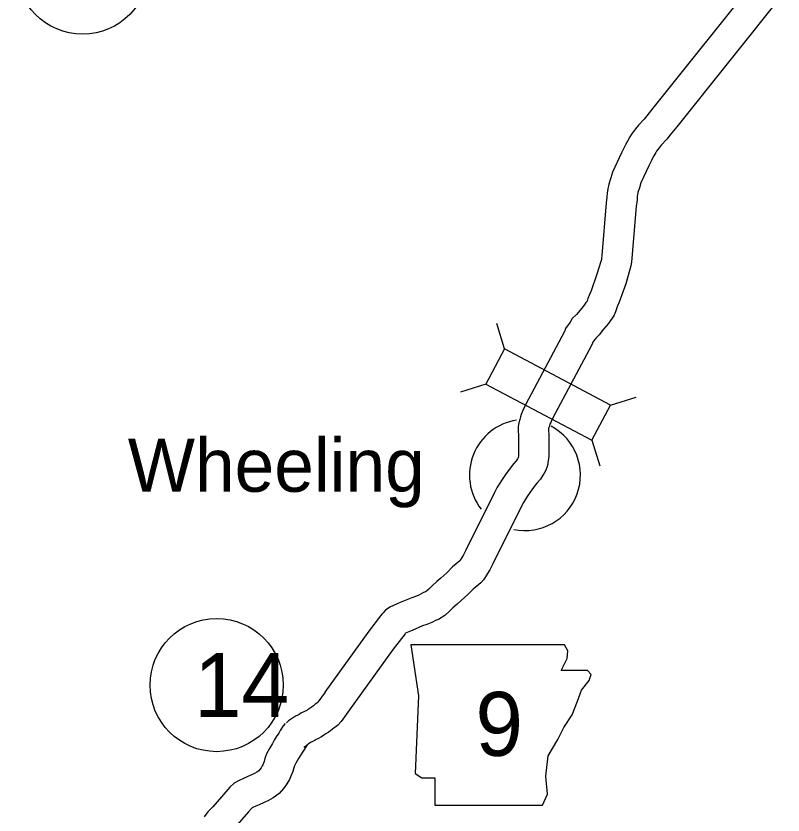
# Model space of a CAD drawing. Extents: x -939622 to -934222, y 1383701 to 1385301.
# Drawn here: x -936424.04 to -936401.23, y 1385117.45 to 1385141.22 of the extents above; entities that cross this region are included whole.
import ezdxf

# ---------------------------------------------------------------- set-up
doc = ezdxf.new("R2010")
doc.units = 0
for name, color, linetype in [('Level 10', 7, 'Continuous'), ('Level 20', 7, 'Continuous'), ('Level 21', 7, 'Continuous'), ('Level 24', 7, 'Continuous'), ('Level 27', 7, 'Continuous')]:
    doc.layers.add(name, color=color, linetype=linetype)

msp = doc.modelspace()

# ---------------------------------------------------------------- linework, layer by layer
at = {"layer": 'Level 10'}
for points in [[(-936402, 1385142.366), (-936405.1, 1385138.482), (-936405.284, 1385138.248), (-936405.366, 1385138.149), (-936405.533, 1385137.968), (-936405.623, 1385137.859), (-936405.681, 1385137.783), (-936405.739, 1385137.7), (-936405.788, 1385137.625), (-936405.861, 1385137.494), (-936405.905, 1385137.411), (-936405.948, 1385137.328), (-936406.033, 1385137.153)], [(-936401.234, 1385141.883), (-936404.394, 1385137.923), (-936404.584, 1385137.682), (-936404.689, 1385137.556), (-936404.854, 1385137.378), (-936404.917, 1385137.3), (-936404.955, 1385137.25), (-936404.993, 1385137.197), (-936405.017, 1385137.16), (-936405.071, 1385137.062), (-936405.11, 1385136.99), (-936405.144, 1385136.925), (-936405.223, 1385136.761)], [(-936406.036, 1385137.147), (-936406.302, 1385136.576), (-936406.36, 1385136.373), (-936406.414, 1385136.213), (-936406.444, 1385136.078), (-936406.466, 1385135.954), (-936406.469, 1385135.831), (-936406.495, 1385135.658), (-936406.621, 1385134.099), (-936406.629, 1385134.012), (-936406.635, 1385133.978), (-936406.651, 1385133.916), (-936406.764, 1385133.535), (-936406.94, 1385133.042), (-936406.987, 1385132.936), (-936407.033, 1385132.816), (-936407.061, 1385132.736), (-936407.093, 1385132.693), (-936407.148, 1385132.616), (-936407.266, 1385132.473), (-936407.372, 1385132.344), (-936407.5, 1385132.217), (-936407.564, 1385132.116), (-936407.703, 1385131.927), (-936407.718, 1385131.856), (-936407.729, 1385131.832), (-936408.796, 1385129.817), (-936408.919, 1385129.593), (-936408.969, 1385129.484), (-936409.015, 1385129.365), (-936409.036, 1385129.294), (-936409.061, 1385129.22), (-936409.089, 1385129.12), (-936409.106, 1385129.012), (-936409.112, 1385128.898), (-936409.1, 1385128.717), (-936409.094, 1385128.184), (-936409.101, 1385128.131), (-936409.112, 1385128.079), (-936409.112, 1385128.072), (-936409.114, 1385128.068), (-936409.128, 1385128.047), (-936409.171, 1385127.982), (-936409.233, 1385127.908), (-936409.313, 1385127.809), (-936409.483, 1385127.578), (-936409.588, 1385127.427), (-936409.675, 1385127.29), (-936409.735, 1385127.199), (-936409.813, 1385127.041), (-936410.666, 1385125.327), (-936410.735, 1385125.188), (-936410.787, 1385125.107), (-936410.832, 1385125.032), (-936410.846, 1385125.012), (-936410.847, 1385125.011), (-936411.06, 1385124.832), (-936411.23, 1385124.658), (-936411.405, 1385124.497), (-936411.521, 1385124.394), (-936411.666, 1385124.264), (-936411.764, 1385124.166), (-936411.831, 1385124.106), (-936411.858, 1385124.089), (-936411.918, 1385124.072), (-936412.066, 1385123.989), (-936412.128, 1385123.964), (-936412.273, 1385123.916), (-936412.617, 1385123.769), (-936412.703, 1385123.731), (-936412.817, 1385123.685), (-936412.924, 1385123.637), (-936413.054, 1385123.545), (-936413.122, 1385123.47), (-936413.164, 1385123.425), (-936413.199, 1385123.372), (-936413.549, 1385122.918), (-936414.851, 1385121.104)], [(-936405.22, 1385136.767), (-936405.456, 1385136.261), (-936405.501, 1385136.104), (-936405.547, 1385135.97), (-936405.561, 1385135.904), (-936405.568, 1385135.864), (-936405.571, 1385135.752), (-936405.6, 1385135.556), (-936405.724, 1385134.02), (-936405.736, 1385133.895), (-936405.754, 1385133.79), (-936405.783, 1385133.675), (-936405.908, 1385133.256), (-936406.103, 1385132.708), (-936406.155, 1385132.593), (-936406.188, 1385132.504), (-936406.218, 1385132.42), (-936406.267, 1385132.296), (-936406.365, 1385132.164), (-936406.434, 1385132.067), (-936406.571, 1385131.902), (-936406.704, 1385131.738), (-936406.793, 1385131.65), (-936406.82, 1385131.608), (-936406.876, 1385131.532), (-936406.921, 1385131.433), (-936408.004, 1385129.391), (-936408.113, 1385129.189), (-936408.14, 1385129.132), (-936408.163, 1385129.073), (-936408.178, 1385129.022), (-936408.201, 1385128.955), (-936408.209, 1385128.927), (-936408.21, 1385128.919), (-936408.21, 1385128.906), (-936408.2, 1385128.752), (-936408.193, 1385128.129), (-936408.213, 1385127.983), (-936408.222, 1385127.938), (-936408.228, 1385127.889), (-936408.254, 1385127.785), (-936408.287, 1385127.711), (-936408.33, 1385127.624), (-936408.372, 1385127.558), (-936408.447, 1385127.443), (-936408.539, 1385127.335), (-936408.6, 1385127.259), (-936408.752, 1385127.053), (-936408.838, 1385126.93), (-936408.919, 1385126.801), (-936408.954, 1385126.748), (-936409.007, 1385126.641), (-936409.86, 1385124.927), (-936409.95, 1385124.745), (-936410.021, 1385124.634), (-936410.077, 1385124.541), (-936410.141, 1385124.449), (-936410.22, 1385124.362), (-936410.446, 1385124.172), (-936410.603, 1385124.011), (-936410.802, 1385123.829), (-936410.922, 1385123.722), (-936411.047, 1385123.61), (-936411.145, 1385123.512), (-936411.285, 1385123.388), (-936411.48, 1385123.262), (-936411.568, 1385123.236), (-936411.677, 1385123.175), (-936411.821, 1385123.118), (-936411.955, 1385123.074), (-936412.258, 1385122.944), (-936412.354, 1385122.901), (-936412.46, 1385122.859), (-936412.469, 1385122.845), (-936412.827, 1385122.381), (-936414.119, 1385120.579)], [(-936414.849, 1385121.105), (-936415.062, 1385120.812), (-936415.086, 1385120.787), (-936415.092, 1385120.782), (-936415.141, 1385120.745), (-936415.192, 1385120.702), (-936415.225, 1385120.676), (-936415.267, 1385120.647), (-936415.319, 1385120.612), (-936415.358, 1385120.586), (-936415.395, 1385120.564), (-936415.463, 1385120.528), (-936415.569, 1385120.479), (-936415.621, 1385120.442), (-936415.662, 1385120.424), (-936415.725, 1385120.391), (-936415.934, 1385120.252), (-936415.965, 1385120.218), (-936415.999, 1385120.194)], [(-936414.121, 1385120.577), (-936414.368, 1385120.236), (-936414.47, 1385120.128), (-936414.533, 1385120.077), (-936414.577, 1385120.043), (-936414.624, 1385120.003), (-936414.689, 1385119.952), (-936414.758, 1385119.904), (-936414.822, 1385119.861), (-936414.882, 1385119.822), (-936414.956, 1385119.778), (-936415.064, 1385119.721), (-936415.117, 1385119.697), (-936415.175, 1385119.656), (-936415.26, 1385119.618), (-936415.292, 1385119.598), (-936415.342, 1385119.565), (-936415.392, 1385119.521), (-936415.476, 1385119.461)], [(-936416.032, 1385120.17), (-936416.099, 1385120.1), (-936416.179, 1385119.966), (-936416.228, 1385119.882), (-936416.298, 1385119.777), (-936416.362, 1385119.673), (-936416.414, 1385119.582), (-936416.504, 1385119.43), (-936416.589, 1385119.269), (-936416.635, 1385119.13), (-936416.663, 1385119.042), (-936416.699, 1385118.948), (-936416.716, 1385118.909), (-936416.746, 1385118.855), (-936416.784, 1385118.802), (-936416.816, 1385118.766), (-936416.874, 1385118.723), (-936416.942, 1385118.686), (-936417.032, 1385118.642), (-936417.161, 1385118.586), (-936417.275, 1385118.539), (-936417.406, 1385118.477), (-936417.548, 1385118.399), (-936417.677, 1385118.278), (-936417.8, 1385118.145), (-936418.184, 1385117.694), (-936418.331, 1385117.544), (-936418.445, 1385117.392)], [(-936415.376, 1385119.554), (-936415.405, 1385119.505), (-936415.465, 1385119.405), (-936415.54, 1385119.291), (-936415.59, 1385119.211), (-936415.635, 1385119.131), (-936415.718, 1385118.991), (-936415.759, 1385118.914), (-936415.779, 1385118.853), (-936415.812, 1385118.747), (-936415.866, 1385118.605), (-936415.911, 1385118.504), (-936415.984, 1385118.375), (-936416.08, 1385118.238), (-936416.21, 1385118.095), (-936416.387, 1385117.964), (-936416.526, 1385117.887), (-936416.655, 1385117.824), (-936416.81, 1385117.758), (-936416.91, 1385117.716), (-936416.998, 1385117.675), (-936417.015, 1385117.665), (-936417.038, 1385117.644), (-936417.125, 1385117.549), (-936417.52, 1385117.085)]]:
    msp.add_lwpolyline(points, dxfattribs=at)
at = {"layer": 'Level 20'}
for p, q in [((-936409.51, 1385131.316), (-936409.742, 1385132.073)), ((-936410.066, 1385130.266), (-936410.823, 1385130.033)), ((-936406.361, 1385129.647), (-936405.604, 1385129.879)), ((-936406.917, 1385128.597), (-936406.684, 1385127.84))]:
    msp.add_line(p, q, dxfattribs=at)
msp.add_lwpolyline([(-936406.361, 1385129.647), (-936409.51, 1385131.316), (-936410.066, 1385130.266), (-936406.917, 1385128.597)], close=True, dxfattribs=at)
at = {"layer": 'Level 21'}
msp.add_lwpolyline([(-936412.297, 1385122.514), (-936412.068, 1385120.992), (-936412.17, 1385118.682), (-936411.967, 1385118.556), (-936411.586, 1385118.556), (-936411.586, 1385117.743), (-936408.389, 1385117.743), (-936408.236, 1385118.073), (-936408.287, 1385118.606), (-936408.211, 1385119.215), (-936407.932, 1385119.697), (-936407.754, 1385120.053), (-936407.5, 1385120.433), (-936407.348, 1385120.839), (-936407.221, 1385121.169), (-936406.993, 1385121.448), (-936406.942, 1385121.626), (-936407.044, 1385121.753), (-936407.83, 1385121.753), (-936407.653, 1385122.108), (-936407.627, 1385122.337), (-936407.733, 1385122.512)], close=True, dxfattribs=at)
at = {"layer": 'Level 24'}
for start, end in [(98.6526, 217.8749), (258.4398, 61.7827)]:
    msp.add_arc((-936408.906, 1385127.563), 1.65, start, end, dxfattribs=at)
at = {"layer": 'Level 27'}
for centre in [(-936422.058, 1385142.663), (-936418.072, 1385121.315)]:
    msp.add_circle(centre, 1.98, dxfattribs=at)

# ---------------------------------------------------------------- texts
at = {"layer": 'Level 21'}
msp.add_text('9', height=1.901, dxfattribs=at).set_placement((-936410.378, 1385119.21))
at = {"layer": 'Level 24'}
msp.add_text('Wheeling', height=1.584, dxfattribs=at).set_placement((-936420.715, 1385127.067))
at = {"layer": 'Level 27'}
msp.add_text('14', height=1.9008, dxfattribs=at).set_placement((-936418.746, 1385120.365))

doc.saveas('drawing.dxf')
